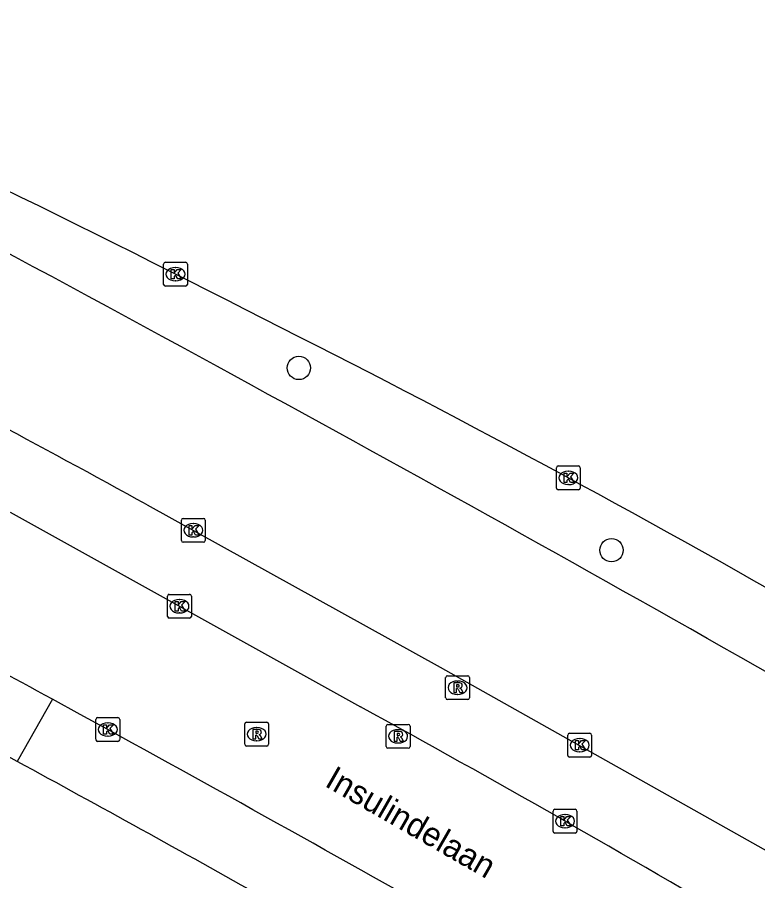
# Model space of a CAD drawing. Extents: x 161477 to 163040, y 383680 to 384868.
# Drawn here: x 162466.76 to 162497.82, y 384741.04 to 384777.27 of the extents above; entities that cross this region are included whole.
import ezdxf

# ---------------------------------------------------------------- set-up
doc = ezdxf.new("R2010")
doc.units = 0
for name, color, linetype in [('IMGEO_Boom', 7, 'Continuous'), ('IMGEO_Kolk', 7, 'Continuous'), ('IMGEO_Openbare_ruimte_label', 7, 'Continuous'), ('IMGEO_Rijbaan_lokaal_open', 7, 'Continuous'), ('IMGEO_Rijbaan_regionaal_gesloten', 7, 'Continuous'), ('IMGEO_Rioolput', 7, 'Continuous'), ('IMGEO_Voetpad_open', 7, 'Continuous')]:
    doc.layers.add(name, color=color, linetype=linetype)

msp = doc.modelspace()

# ---------------------------------------------------------------- linework, layer by layer
at = {"layer": 'IMGEO_Boom'}
for centre in [(162478.568, 384762.559), (162491.685, 384754.911)]:
    msp.add_circle(centre, 0.489, dxfattribs=at)
at = {"layer": 'IMGEO_Kolk'}
for p, q in [((162472.892, 384766.067), (162472.892, 384766.919)), ((162472.967, 384766.993), (162473.819, 384766.993)), ((162473.893, 384766.919), (162473.893, 384766.067)), ((162473.38, 384766.773), (162473.405, 384766.773)), ((162473.403, 384766.213), (162473.378, 384766.213)), ((162473.819, 384765.993), (162472.967, 384765.993)), ((162489.373, 384757.52), (162489.373, 384758.372)), ((162489.448, 384758.446), (162490.3, 384758.446)), ((162489.861, 384758.226), (162489.886, 384758.226)), ((162490.374, 384758.372), (162490.374, 384757.52)), ((162490.3, 384757.446), (162489.448, 384757.446)), ((162489.884, 384757.666), (162489.859, 384757.666)), ((162473.641, 384755.321), (162473.641, 384756.173)), ((162473.716, 384756.247), (162474.568, 384756.247)), ((162474.129, 384756.027), (162474.154, 384756.027)), ((162474.642, 384756.173), (162474.642, 384755.321)), ((162474.568, 384755.247), (162473.716, 384755.247)), ((162474.152, 384755.467), (162474.127, 384755.467)), ((162473.132, 384753.06), (162473.984, 384753.06)), ((162473.057, 384752.134), (162473.057, 384752.986)), ((162473.545, 384752.84), (162473.57, 384752.84)), ((162474.058, 384752.986), (162474.058, 384752.134)), ((162473.984, 384752.06), (162473.132, 384752.06)), ((162473.568, 384752.28), (162473.543, 384752.28)), ((162470.051, 384746.962), (162470.051, 384747.814)), ((162470.126, 384747.888), (162470.978, 384747.888)), ((162470.539, 384747.668), (162470.564, 384747.668)), ((162471.052, 384747.814), (162471.052, 384746.962)), ((162470.978, 384746.888), (162470.126, 384746.888)), ((162470.562, 384747.108), (162470.537, 384747.108)), ((162489.85, 384746.304), (162489.85, 384747.156)), ((162489.925, 384747.23), (162490.777, 384747.23)), ((162490.338, 384747.01), (162490.363, 384747.01)), ((162490.851, 384747.156), (162490.851, 384746.304)), ((162490.777, 384746.23), (162489.925, 384746.23)), ((162490.361, 384746.45), (162490.336, 384746.45)), ((162489.31, 384744.041), (162490.162, 384744.041)), ((162489.235, 384743.115), (162489.235, 384743.967)), ((162489.723, 384743.821), (162489.748, 384743.821)), ((162490.236, 384743.967), (162490.236, 384743.115)), ((162489.746, 384743.261), (162489.721, 384743.261)), ((162490.162, 384743.041), (162489.31, 384743.041))]:
    msp.add_line(p, q, dxfattribs=at)
for points in [[(162472.892, 384766.067), (162472.892, 384766.919)], [(162472.967, 384766.993), (162473.819, 384766.993)], [(162473.893, 384766.919), (162473.893, 384766.067)], [(162473.213, 384766.693), (162473.336, 384766.693), (162473.336, 384766.542), (162473.466, 384766.693), (162473.63, 384766.693), (162473.484, 384766.542), (162473.637, 384766.293), (162473.485, 384766.293), (162473.4, 384766.457), (162473.336, 384766.39), (162473.336, 384766.293), (162473.213, 384766.293), (162473.213, 384766.693)], [(162473.819, 384765.993), (162472.967, 384765.993)], [(162489.373, 384757.52), (162489.373, 384758.372)], [(162489.448, 384758.446), (162490.3, 384758.446)], [(162489.694, 384758.146), (162489.817, 384758.146), (162489.817, 384757.995), (162489.947, 384758.146), (162490.111, 384758.146), (162489.965, 384757.995), (162490.118, 384757.746), (162489.966, 384757.746), (162489.881, 384757.91), (162489.817, 384757.843), (162489.817, 384757.746), (162489.694, 384757.746), (162489.694, 384758.146)], [(162490.374, 384758.372), (162490.374, 384757.52)], [(162490.3, 384757.446), (162489.448, 384757.446)], [(162473.641, 384755.321), (162473.641, 384756.173)], [(162473.716, 384756.247), (162474.568, 384756.247)], [(162473.962, 384755.947), (162474.085, 384755.947), (162474.085, 384755.796), (162474.215, 384755.947), (162474.379, 384755.947), (162474.233, 384755.796), (162474.386, 384755.547), (162474.234, 384755.547), (162474.149, 384755.711), (162474.085, 384755.644), (162474.085, 384755.547), (162473.962, 384755.547), (162473.962, 384755.947)], [(162474.642, 384756.173), (162474.642, 384755.321)], [(162474.568, 384755.247), (162473.716, 384755.247)], [(162473.132, 384753.06), (162473.984, 384753.06)], [(162473.057, 384752.134), (162473.057, 384752.986)], [(162473.378, 384752.76), (162473.501, 384752.76), (162473.501, 384752.609), (162473.631, 384752.76), (162473.795, 384752.76), (162473.649, 384752.609), (162473.802, 384752.36), (162473.65, 384752.36), (162473.565, 384752.524), (162473.501, 384752.457), (162473.501, 384752.36), (162473.378, 384752.36), (162473.378, 384752.76)], [(162474.058, 384752.986), (162474.058, 384752.134)], [(162473.984, 384752.06), (162473.132, 384752.06)], [(162470.051, 384746.962), (162470.051, 384747.814)], [(162470.126, 384747.888), (162470.978, 384747.888)], [(162471.052, 384747.814), (162471.052, 384746.962)], [(162470.372, 384747.588), (162470.495, 384747.588), (162470.495, 384747.437), (162470.625, 384747.588), (162470.789, 384747.588), (162470.643, 384747.437), (162470.796, 384747.188), (162470.644, 384747.188), (162470.559, 384747.352), (162470.495, 384747.285), (162470.495, 384747.188), (162470.372, 384747.188), (162470.372, 384747.588)], [(162470.978, 384746.888), (162470.126, 384746.888)], [(162489.85, 384746.304), (162489.85, 384747.156)], [(162489.925, 384747.23), (162490.777, 384747.23)], [(162490.171, 384746.93), (162490.294, 384746.93), (162490.294, 384746.779), (162490.424, 384746.93), (162490.588, 384746.93), (162490.442, 384746.779), (162490.595, 384746.53), (162490.443, 384746.53), (162490.358, 384746.694), (162490.294, 384746.627), (162490.294, 384746.53), (162490.171, 384746.53), (162490.171, 384746.93)], [(162490.851, 384747.156), (162490.851, 384746.304)], [(162490.777, 384746.23), (162489.925, 384746.23)], [(162489.31, 384744.041), (162490.162, 384744.041)], [(162489.235, 384743.115), (162489.235, 384743.967)], [(162489.556, 384743.741), (162489.679, 384743.741), (162489.679, 384743.59), (162489.809, 384743.741), (162489.973, 384743.741), (162489.827, 384743.59), (162489.98, 384743.341), (162489.828, 384743.341), (162489.743, 384743.505), (162489.679, 384743.438), (162489.679, 384743.341), (162489.556, 384743.341), (162489.556, 384743.741)], [(162490.236, 384743.967), (162490.236, 384743.115)], [(162490.162, 384743.041), (162489.31, 384743.041)]]:
    msp.add_lwpolyline(points, dxfattribs=at)
for centre, start, end in [((162472.969, 384766.917), 91.552, 178.448), ((162472.969, 384766.917), 91.552, 178.448), ((162473.817, 384766.917), 1.552, 88.448), ((162473.817, 384766.917), 1.552, 88.448), ((162472.969, 384766.069), 181.552, 268.448), ((162472.969, 384766.069), 181.552, 268.448), ((162473.817, 384766.069), 271.552, 358.448), ((162473.817, 384766.069), 271.552, 358.448), ((162489.45, 384758.37), 91.552, 178.448), ((162489.45, 384758.37), 91.552, 178.448), ((162490.298, 384758.37), 1.552, 88.448), ((162490.298, 384758.37), 1.552, 88.448), ((162489.45, 384757.522), 181.552, 268.448), ((162489.45, 384757.522), 181.552, 268.448), ((162490.298, 384757.522), 271.552, 358.448), ((162490.298, 384757.522), 271.552, 358.448), ((162473.718, 384756.171), 91.552, 178.448), ((162473.718, 384756.171), 91.552, 178.448), ((162474.566, 384756.171), 1.552, 88.448), ((162474.566, 384756.171), 1.552, 88.448), ((162473.718, 384755.323), 181.552, 268.448), ((162473.718, 384755.323), 181.552, 268.448), ((162474.566, 384755.323), 271.552, 358.448), ((162474.566, 384755.323), 271.552, 358.448), ((162473.134, 384752.984), 91.552, 178.448), ((162473.134, 384752.984), 91.552, 178.448), ((162473.982, 384752.984), 1.552, 88.448), ((162473.982, 384752.984), 1.552, 88.448), ((162473.134, 384752.136), 181.552, 268.448), ((162473.134, 384752.136), 181.552, 268.448), ((162473.982, 384752.136), 271.552, 358.448), ((162473.982, 384752.136), 271.552, 358.448), ((162470.128, 384747.812), 91.552, 178.448), ((162470.128, 384747.812), 91.552, 178.448), ((162470.976, 384747.812), 1.552, 88.448), ((162470.976, 384747.812), 1.552, 88.448), ((162470.128, 384746.964), 181.552, 268.448), ((162470.128, 384746.964), 181.552, 268.448), ((162470.976, 384746.964), 271.552, 358.448), ((162470.976, 384746.964), 271.552, 358.448), ((162489.927, 384747.154), 91.552, 178.448), ((162489.927, 384747.154), 91.552, 178.448), ((162490.775, 384747.154), 1.552, 88.448), ((162490.775, 384747.154), 1.552, 88.448), ((162489.927, 384746.306), 181.552, 268.448), ((162489.927, 384746.306), 181.552, 268.448), ((162490.775, 384746.306), 271.552, 358.448), ((162490.775, 384746.306), 271.552, 358.448), ((162489.312, 384743.965), 91.552, 178.448), ((162489.312, 384743.965), 91.552, 178.448), ((162490.16, 384743.965), 1.552, 88.448), ((162490.16, 384743.965), 1.552, 88.448), ((162489.312, 384743.117), 181.552, 268.448), ((162489.312, 384743.117), 181.552, 268.448), ((162490.16, 384743.117), 271.552, 358.448), ((162490.16, 384743.117), 271.552, 358.448)]:
    msp.add_arc(centre, 0.0765, start, end, dxfattribs=at)
for centre, major_axis, ratio, start_param, end_param in [((162473.379, 384766.493), (-0.387, 0.002), 0.722429, 4.712389, 7.853982), ((162473.404, 384766.493), (-0.39, 0.002), 0.717154, 1.570796, 4.712389), ((162489.86, 384757.946), (-0.387, 0.002), 0.722429, 4.712389, 7.853982), ((162489.885, 384757.946), (-0.39, 0.002), 0.717154, 1.570796, 4.712389), ((162474.128, 384755.747), (-0.387, 0.002), 0.722429, 4.712389, 7.853982), ((162474.153, 384755.747), (-0.39, 0.002), 0.717154, 1.570796, 4.712389), ((162473.544, 384752.56), (-0.387, 0.002), 0.722429, 4.712389, 7.853982), ((162473.569, 384752.56), (-0.39, 0.002), 0.717154, 1.570796, 4.712389), ((162470.538, 384747.388), (-0.387, 0.002), 0.722429, 4.712389, 7.853982), ((162470.563, 384747.388), (-0.39, 0.002), 0.717154, 1.570796, 4.712389), ((162490.337, 384746.73), (-0.387, 0.002), 0.722429, 4.712389, 7.853982), ((162490.362, 384746.73), (-0.39, 0.002), 0.717154, 1.570796, 4.712389), ((162489.722, 384743.541), (-0.387, 0.002), 0.722429, 4.712389, 7.853982), ((162489.747, 384743.541), (-0.39, 0.002), 0.717154, 1.570796, 4.712389)]:
    msp.add_ellipse(centre, major_axis=major_axis, ratio=ratio, start_param=start_param, end_param=end_param, dxfattribs=at)
at = {"layer": 'IMGEO_Rijbaan_lokaal_open'}
for points in [[(162466.46, 384756.501), (162481.161, 384748.339)], [(162470.552, 384747.388), (162469.391, 384748.024), (162468.229, 384748.659)]]:
    msp.add_lwpolyline(points, dxfattribs=at)
for centre, radius, start, end in [((161870.248, 383653.775), 1247.539, 61.358434, 61.884092), ((162204.021, 384242.972), 576.37, 59.360405, 61.259925), ((161876.758, 383665.91), 1233.769, 60.369581, 61.230687)]:
    msp.add_arc(centre, radius, start, end, dxfattribs=at)
at = {"layer": 'IMGEO_Rijbaan_regionaal_gesloten'}
for points in [[(162472.204, 384756.813), (162484.498, 384750.01), (162499.393, 384741.625), (162500.002, 384741.286)], [(162501.694, 384747.794), (162500, 384748.764), (162497.819, 384750.008)]]:
    msp.add_lwpolyline(points, dxfattribs=at)
for centre, radius, start, end in [((162180.928, 384186.932), 649.175, 62.931264, 65.418841), ((162157.694, 384186.046), 658.189, 61.162903, 63.611819), ((162164.607, 384197.863), 637.998, 61.175436, 63.929675), ((162263.854, 384340.711), 474.52, 60.17858, 63.39779), ((161815.298, 383549.686), 1380.799, 60.376804, 61.453052)]:
    msp.add_arc(centre, radius, start, end, dxfattribs=at)
at = {"layer": 'IMGEO_Rioolput'}
for p, q in [((162484.727, 384748.717), (162484.727, 384749.569)), ((162484.802, 384749.643), (162485.654, 384749.643)), ((162485.215, 384749.423), (162485.24, 384749.423)), ((162485.728, 384749.569), (162485.728, 384748.717)), ((162485.238, 384748.863), (162485.213, 384748.863)), ((162485.654, 384748.643), (162484.802, 384748.643)), ((162476.298, 384746.768), (162476.298, 384747.62)), ((162476.373, 384747.694), (162477.225, 384747.694)), ((162477.299, 384747.62), (162477.299, 384746.768)), ((162476.786, 384747.474), (162476.811, 384747.474)), ((162482.23, 384746.676), (162482.23, 384747.528)), ((162482.305, 384747.602), (162483.157, 384747.602)), ((162482.718, 384747.382), (162482.743, 384747.382)), ((162483.231, 384747.528), (162483.231, 384746.676)), ((162476.809, 384746.914), (162476.784, 384746.914)), ((162477.225, 384746.694), (162476.373, 384746.694)), ((162483.157, 384746.602), (162482.305, 384746.602)), ((162482.741, 384746.822), (162482.716, 384746.822))]:
    msp.add_line(p, q, dxfattribs=at)
for points in [[(162484.727, 384748.717), (162484.727, 384749.569)], [(162484.802, 384749.643), (162485.654, 384749.643)], [(162485.728, 384749.569), (162485.728, 384748.717)], [(162485.316, 384749.341), (162485.064, 384749.343), (162485.064, 384748.943)], [(162485.064, 384748.943), (162485.188, 384748.943), (162485.188, 384749.105), (162485.199, 384749.105)], [(162485.242, 384749.262), (162485.188, 384749.262), (162485.188, 384749.181)], [(162485.188, 384749.181), (162485.24, 384749.181)], [(162485.246, 384749.076), (162485.317, 384748.943), (162485.457, 384748.943), (162485.392, 384749.069)], [(162485.654, 384748.643), (162484.802, 384748.643)], [(162476.298, 384746.768), (162476.298, 384747.62)], [(162476.373, 384747.694), (162477.225, 384747.694)], [(162477.299, 384747.62), (162477.299, 384746.768)], [(162476.887, 384747.392), (162476.635, 384747.394), (162476.635, 384746.994)], [(162476.813, 384747.313), (162476.759, 384747.313), (162476.759, 384747.232)], [(162482.23, 384746.676), (162482.23, 384747.528)], [(162482.305, 384747.602), (162483.157, 384747.602)], [(162482.819, 384747.3), (162482.567, 384747.302), (162482.567, 384746.902)], [(162483.231, 384747.528), (162483.231, 384746.676)], [(162476.635, 384746.994), (162476.759, 384746.994), (162476.759, 384747.156), (162476.77, 384747.156)], [(162476.759, 384747.232), (162476.811, 384747.232)], [(162476.817, 384747.127), (162476.888, 384746.994), (162477.028, 384746.994), (162476.963, 384747.12)], [(162482.567, 384746.902), (162482.691, 384746.902), (162482.691, 384747.064), (162482.702, 384747.064)], [(162482.745, 384747.221), (162482.691, 384747.221), (162482.691, 384747.14)], [(162482.691, 384747.14), (162482.743, 384747.14)], [(162482.749, 384747.035), (162482.82, 384746.902), (162482.96, 384746.902), (162482.895, 384747.028)], [(162477.225, 384746.694), (162476.373, 384746.694)], [(162483.157, 384746.602), (162482.305, 384746.602)]]:
    msp.add_lwpolyline(points, dxfattribs=at)
for centre, radius, start, end in [((162484.804, 384749.567), 0.0765, 91.552, 178.448), ((162484.804, 384749.567), 0.0765, 91.552, 178.448), ((162485.652, 384749.567), 0.0765, 1.552, 88.448), ((162485.652, 384749.567), 0.0765, 1.552, 88.448), ((162485.198, 384749.052), 0.0533, 26.0293, 88.6989), ((162485.224, 384749.37), 0.19, 274.7715, 282.9687), ((162485.248, 384749.166), 0.0964, 77.0061, 93.1865), ((162485.262, 384749.223), 0.0378, 276.6634, 79.6772), ((162485.315, 384749.231), 0.109, 350.3612, 89.416), ((162485.313, 384749.231), 0.112, 277.5842, 350.9817), ((162485.297, 384749.016), 0.108, 29.5134, 73.7905), ((162484.804, 384748.719), 0.0765, 181.552, 268.448), ((162484.804, 384748.719), 0.0765, 181.552, 268.448), ((162485.652, 384748.719), 0.0765, 271.552, 358.448), ((162485.652, 384748.719), 0.0765, 271.552, 358.448), ((162476.375, 384747.618), 0.0765, 91.552, 178.448), ((162476.375, 384747.618), 0.0765, 91.552, 178.448), ((162477.223, 384747.618), 0.0765, 1.552, 88.448), ((162477.223, 384747.618), 0.0765, 1.552, 88.448), ((162476.819, 384747.217), 0.0964, 77.0061, 93.1865), ((162476.833, 384747.274), 0.0378, 276.6634, 79.6772), ((162476.886, 384747.282), 0.109, 350.3612, 89.416), ((162476.884, 384747.282), 0.112, 277.5842, 350.9817), ((162482.307, 384747.526), 0.0765, 91.552, 178.448), ((162482.307, 384747.526), 0.0765, 91.552, 178.448), ((162482.818, 384747.19), 0.109, 350.3612, 89.416), ((162483.155, 384747.526), 0.0765, 1.552, 88.448), ((162483.155, 384747.526), 0.0765, 1.552, 88.448), ((162476.769, 384747.103), 0.0533, 26.0293, 88.6989), ((162476.795, 384747.421), 0.19, 274.7715, 282.9687), ((162476.868, 384747.067), 0.108, 29.5134, 73.7905), ((162482.701, 384747.011), 0.0533, 26.0293, 88.6989), ((162482.727, 384747.329), 0.19, 274.7715, 282.9687), ((162482.751, 384747.125), 0.0964, 77.0061, 93.1865), ((162482.765, 384747.182), 0.0378, 276.6634, 79.6772), ((162482.816, 384747.19), 0.112, 277.5842, 350.9817), ((162482.8, 384746.975), 0.108, 29.5134, 73.7905), ((162476.375, 384746.77), 0.0765, 181.552, 268.448), ((162476.375, 384746.77), 0.0765, 181.552, 268.448), ((162477.223, 384746.77), 0.0765, 271.552, 358.448), ((162477.223, 384746.77), 0.0765, 271.552, 358.448), ((162482.307, 384746.678), 0.0765, 181.552, 268.448), ((162482.307, 384746.678), 0.0765, 181.552, 268.448), ((162483.155, 384746.678), 0.0765, 271.552, 358.448), ((162483.155, 384746.678), 0.0765, 271.552, 358.448)]:
    msp.add_arc(centre, radius, start, end, dxfattribs=at)
for centre, major_axis, ratio, start_param, end_param in [((162485.214, 384749.143), (-0.387, 0.002), 0.722429, 4.712389, 7.853982), ((162485.239, 384749.143), (-0.39, 0.002), 0.717154, 1.570796, 4.712389), ((162476.785, 384747.194), (-0.387, 0.002), 0.722429, 4.712389, 7.853982), ((162476.81, 384747.194), (-0.39, 0.002), 0.717154, 1.570796, 4.712389), ((162482.717, 384747.102), (-0.387, 0.002), 0.722429, 4.712389, 7.853982), ((162482.742, 384747.102), (-0.39, 0.002), 0.717154, 1.570796, 4.712389)]:
    msp.add_ellipse(centre, major_axis=major_axis, ratio=ratio, start_param=start_param, end_param=end_param, dxfattribs=at)
at = {"layer": 'IMGEO_Voetpad_open'}
for points in [[(162468.229, 384748.659), (162466.755, 384746.044)], [(162466.755, 384746.044), (162465.598, 384746.67), (162464.44, 384747.295), (162459.365, 384747.536)]]:
    msp.add_lwpolyline(points, dxfattribs=at)
msp.add_arc((162101.255, 384072.571), 766.261, 60.625099, 61.510909, dxfattribs=at)

# ---------------------------------------------------------------- texts
at = {"layer": 'IMGEO_Openbare_ruimte_label'}
msp.add_text('Insulindelaan', height=1, rotation=330.1272, dxfattribs=at).set_placement((162479.609, 384745.035))

doc.saveas('drawing.dxf')
